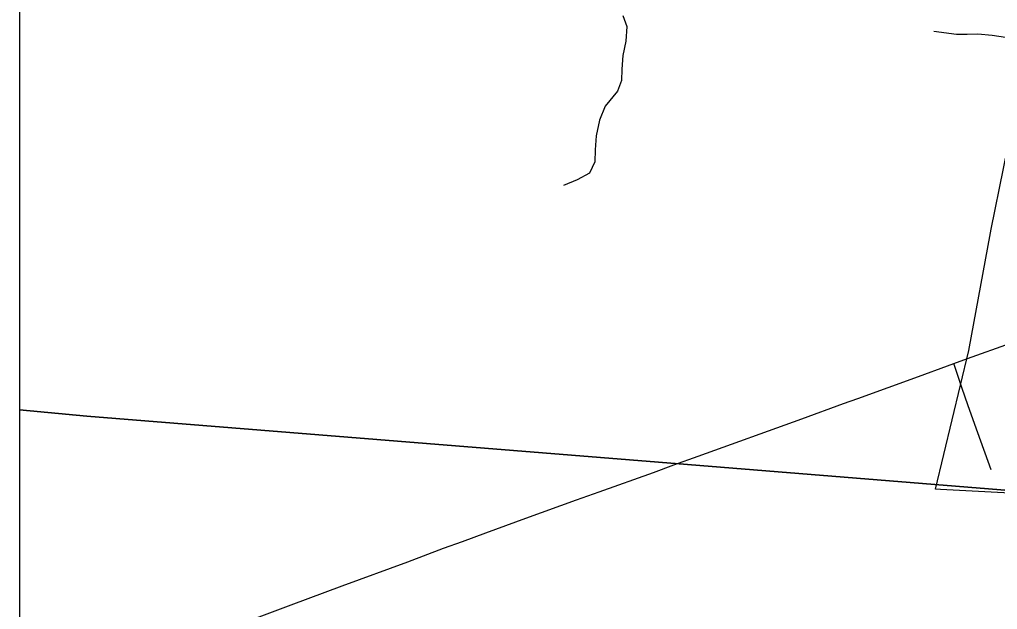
# Model space of a CAD drawing. Extents: x 0 to 34, y 0 to 22.
# Drawn here: x 2.1 to 2.5529, y 18.1161 to 18.3891 of the extents above; entities that cross this region are included whole.
import ezdxf

# ---------------------------------------------------------------- set-up
doc = ezdxf.new("R2010")
doc.units = 0
for name, color, linetype in [('GM_X_City_Street', 7, 'Continuous'), ('GM_X_Corporation', 7, 'Continuous'), ('GM_X_County_Road', 7, 'Continuous'), ('GM_X_Minor_River', 7, 'Continuous'), ('SH_Data', 7, 'Continuous')]:
    doc.layers.add(name, color=color, linetype=linetype)

msp = doc.modelspace()

# ---------------------------------------------------------------- linework, layer by layer
at = {"layer": 'GM_X_City_Street'}
msp.add_lwpolyline([(2.54995, 18.18074), (2.54382, 18.19779), (2.53925, 18.21034), (2.53631, 18.2187), (2.53265, 18.22989)], dxfattribs=at)
at = {"layer": 'GM_X_Corporation'}
for points in [[(2.84444, 15.57923), (2.89388, 16.10066), (2.90694, 16.23807), (2.9254, 16.40612), (2.98802, 17.06029), (3.03309, 17.51715), (3.06374, 17.81635), (3.09312, 18.12631), (3.11125, 18.30141), (3.1559, 18.76858), (3.1859, 19.03952), (3.22871, 19.50287), (3.24175, 19.64034), (3.25924, 19.82357), (3.29526, 20.15731), (3.35748, 20.79083), (3.36874, 20.9), (2.1, 20.9), (2.1, 14.1)], [(2.56751, 18.16937), (2.52646, 18.17161), (2.52411, 18.17174), (2.53969, 18.23592), (2.54961, 18.29035), (2.54993, 18.2921), (2.56132, 18.34822)]]:
    msp.add_lwpolyline(points, dxfattribs=at)
for points in [[(3.36874, 20.9), (2.1, 20.9), (2.1, 18.2085), (2.13113, 18.20548), (2.40932, 18.18308), (2.8083, 18.15094), (3.02521, 18.13347), (3.09312, 18.12631), (3.11125, 18.30141), (3.1559, 18.76858), (3.1859, 19.03952), (3.22871, 19.50287), (3.24175, 19.64034), (3.25924, 19.82357), (3.29526, 20.15731), (3.35748, 20.79083)], [(2.1, 18.2085), (2.1, 15.03648), (2.12001, 15.03535), (2.12058, 15.03531), (2.13937, 15.03437), (2.14359, 15.03416), (2.14799, 15.03391), (2.79096, 14.99744), (2.84444, 15.57923), (2.89388, 16.10066), (2.90694, 16.23807), (2.9254, 16.40612), (2.98802, 17.06029), (3.03309, 17.51715), (3.06374, 17.81635), (3.09312, 18.12631), (3.02521, 18.13347), (2.8083, 18.15094), (2.40932, 18.18308), (2.13113, 18.20548)]]:
    msp.add_lwpolyline(points, close=True, dxfattribs=at)
at = {"layer": 'GM_X_County_Road'}
msp.add_line((2.53265, 18.22989), (2.53907, 18.23225), dxfattribs=at)
for points in [[(2.53907, 18.23225), (2.55896, 18.23921), (2.56525, 18.24144), (2.58882, 18.24979), (2.60784, 18.25655), (2.61833, 18.26035), (2.63369, 18.26626), (2.64918, 18.27183), (2.67546, 18.28132), (2.68512, 18.28477), (2.69342, 18.28741), (2.7084, 18.29154), (2.72999, 18.29736), (2.73492, 18.29867), (2.7489, 18.30237), (2.76751, 18.30729), (2.77425, 18.3091)], [(2.40305, 18.18294), (2.41432, 18.18704), (2.46225, 18.20433), (2.48153, 18.21131), (2.48824, 18.21375), (2.5163, 18.22386), (2.5297, 18.22884), (2.53265, 18.22989)], [(2.1, 18.07074), (2.10258, 18.07173), (2.12322, 18.0795), (2.13867, 18.0852), (2.16048, 18.09338), (2.17764, 18.09981), (2.19017, 18.10465), (2.19319, 18.1058), (2.19507, 18.10653), (2.20112, 18.10887), (2.22584, 18.11817), (2.2494, 18.12699), (2.27974, 18.13811), (2.29631, 18.14434), (2.30509, 18.14751), (2.31588, 18.15143), (2.33452, 18.15836), (2.35792, 18.16675), (2.36847, 18.17044), (2.39359, 18.1795), (2.40305, 18.18294)]]:
    msp.add_lwpolyline(points, dxfattribs=at)
at = {"layer": 'GM_X_Minor_River'}
for points in [[(2.37941, 18.39101), (2.38124, 18.38586), (2.38076, 18.37903), (2.37935, 18.37241), (2.37888, 18.36615), (2.37881, 18.36084), (2.37685, 18.35593), (2.37126, 18.34899), (2.36853, 18.34257), (2.3671, 18.33519), (2.36663, 18.32875), (2.36637, 18.32324), (2.36402, 18.31796), (2.3583, 18.31482), (2.35183, 18.31225)], [(2.52337, 18.38366), (2.53395, 18.38237), (2.53887, 18.38231), (2.5438, 18.38243), (2.55041, 18.38176), (2.55665, 18.38092)]]:
    msp.add_lwpolyline(points, dxfattribs=at)
at = {"layer": 'SH_Data'}
msp.add_line((2.1, 20.9), (2.1, 14.1), dxfattribs=at)

doc.saveas('drawing.dxf')
